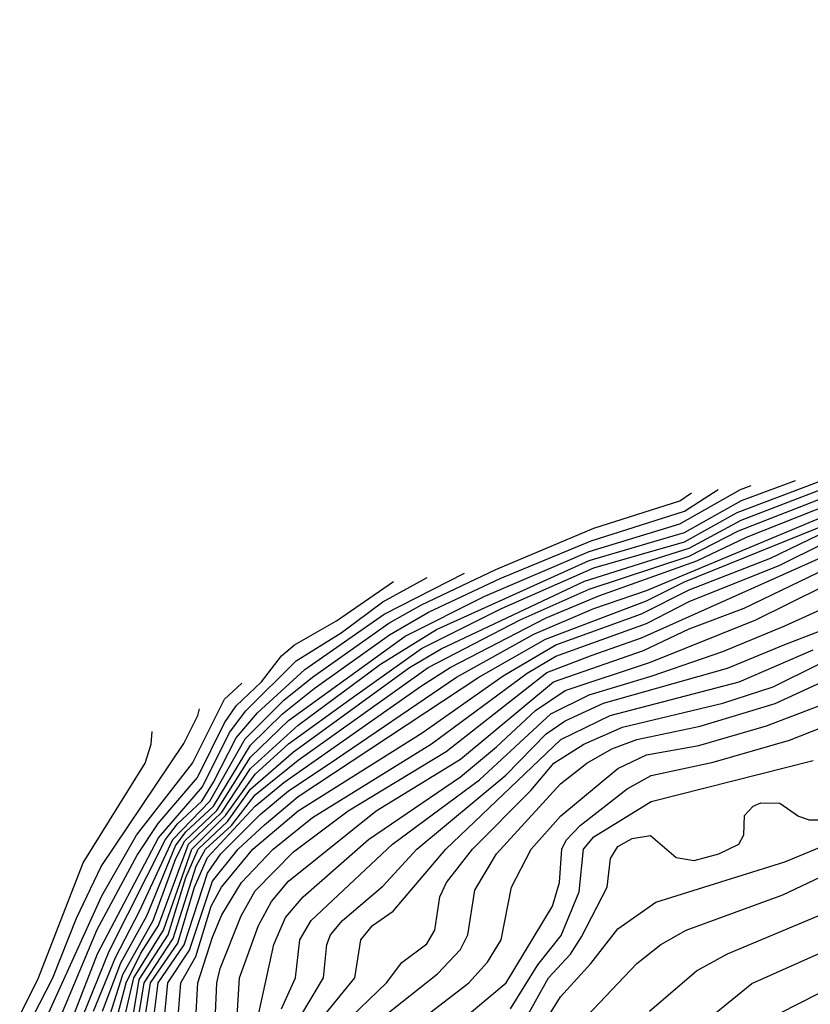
# Model space of a CAD drawing. Extents: x 997028 to 1115134, y 536408 to 618974.
# Tile 329 of 473: x 1029161 to 1030819, y 614470 to 616532. Entities that reach past the tile are written whole.
import ezdxf

# ---------------------------------------------------------------- set-up
doc = ezdxf.new("R2010")
doc.units = 0

msp = doc.modelspace()

# ---------------------------------------------------------------- linework, layer by layer
at = {"layer": '0CON10XD'}
for points in [[(1030679.9, 615299.9), (1030835, 615374.2), (1031081.2, 615478.8), (1031218.3, 615551.7), (1031349.1, 615640.9), (1031505, 615775.3), (1031595, 615840.1), (1031815, 615947), (1031965, 616033.3), (1032035, 616061), (1032105.4, 616074.6), (1032265, 616094.2), (1032476.5, 616183.5), (1032865, 616267.8), (1033024.4, 616325.6), (1033090, 616365), (1033115, 616407.5), (1033124.8, 616455), (1033112.4, 616532.5)], [(1029379.2, 614435), (1029400.2, 614525), (1029462.4, 614625), (1029521.9, 614795), (1029592.9, 614865), (1029655, 614951.9), (1029725, 615015.1), (1029858, 615112), (1030003.3, 615215), (1030171.2, 615298.8), (1030365, 615384), (1030555, 615438.6), (1030665, 615500.2), (1030915, 615594.1)], [(1029382, 614345), (1029411.5, 614521.5), (1029472.1, 614615), (1029509.3, 614735), (1029535.4, 614795), (1029597.1, 614852.9), (1029645, 614920.3), (1029735, 614998.6), (1029978.3, 615175), (1030045, 615214.1), (1030345, 615356.4), (1030564.7, 615425), (1030673.9, 615483.9), (1030942.6, 615587.4)], [(1029346.5, 614435), (1029377.6, 614532.4), (1029440.8, 614645), (1029488.3, 614775), (1029507.6, 614812.4), (1029574.3, 614875.7), (1029645, 614987.7), (1029725, 615064), (1029969.1, 615240.9), (1030136.5, 615325), (1030355, 615418.6), (1030545, 615476), (1030672, 615548), (1030694.6, 615556.3)], [(1029363.5, 614435), (1029384.5, 614514.5), (1029415, 614576.8), (1029452.1, 614635), (1029515.3, 614805), (1029585, 614872.2), (1029645, 614964), (1029745, 615054.8), (1029917.7, 615182.3), (1030034.9, 615255), (1030355, 615399.4), (1030555, 615458.2), (1030674.7, 615525.3), (1030787.9, 615567.3)], [(1029392.9, 614335), (1029421.8, 614515), (1029482.6, 614607.4), (1029531.2, 614758.8), (1029550.6, 614795), (1029605.4, 614844.6), (1029655, 614908.2), (1029745, 614981.5), (1030017.4, 615175), (1030210.4, 615275), (1030355, 615339.5), (1030565, 615408.8), (1030668.4, 615461.6), (1030935, 615565.5)], [(1029315.8, 614455), (1029362.1, 614567.9), (1029412.4, 614665), (1029482.1, 614815), (1029560, 614895), (1029634, 615026), (1029715, 615107), (1029774.8, 615155.2), (1029935, 615268.1), (1030003.2, 615306.8), (1030159.2, 615380.8), (1030365, 615467.1), (1030545, 615524.4), (1030569.3, 615541.5)], [(1029334.4, 614455), (1029373.4, 614556.6), (1029427.6, 614655), (1029488, 614802), (1029509.1, 614830.9), (1029567.6, 614885), (1029645, 615012.9), (1029712, 615078), (1029778.8, 615131.2), (1029936.2, 615243.8), (1030018.5, 615291.5), (1030168.2, 615361.8), (1030359.3, 615440.7), (1030555, 615502.7), (1030625.7, 615548.2)], [(1029407.3, 614335), (1029435.3, 614515), (1029492.3, 614597.7), (1029527.3, 614715), (1029555, 614776.9), (1029655, 614884.7), (1029715, 614934.2), (1030003.3, 615136.7), (1030063.9, 615175), (1030265, 615279.4), (1030375, 615325.3), (1030581, 615399), (1030685, 615448.6), (1030940.7, 615549.3)], [(1029440.4, 614425), (1029451.4, 614515), (1029505.6, 614594.4), (1029554.6, 614744.6), (1029583.1, 614785), (1029665, 614867.3), (1029725, 614917.2), (1029807.8, 614972.2), (1030076.8, 615155), (1030239, 615245), (1030365, 615298.7), (1030475, 615336.7), (1030965, 615541)], [(1029463.8, 614435), (1029471.8, 614515), (1029516.9, 614583.1), (1029565, 614727.9), (1029619.2, 614795), (1029674.1, 614845.9), (1029745.1, 614905), (1030123.7, 615155), (1030263.2, 615235), (1030475, 615314.9), (1030554.9, 615355), (1030953.9, 615516.1)], [(1029492.5, 614435), (1029499, 614515), (1029530.3, 614569.7), (1029562.7, 614675), (1029584, 614715), (1029649.8, 614795), (1029744.7, 614875), (1030005, 615038.4), (1030175, 615157.9), (1030285, 615222.6), (1030465, 615288), (1030565, 615338.1), (1030735, 615404.4), (1030835, 615452.3)], [(1029530.3, 614439.7), (1029534.4, 614515), (1029565, 614610), (1029585, 614657), (1029626.2, 614725), (1029692.4, 614795), (1029775, 614860.8), (1030024.3, 615015.7), (1030225, 615163.3), (1030285, 615199.3), (1030475, 615267.8), (1030565, 615313.6), (1030755, 615389.8), (1030846.3, 615435)], [(1029570.8, 614435), (1029574.5, 614515), (1029581.7, 614545), (1029625.5, 614655), (1029655, 614707.3), (1029735, 614789), (1029849.4, 614875), (1030055, 614999.6), (1030266.4, 615165), (1030361.2, 615201.2), (1030465, 615237.4), (1030907, 615435)], [(1029293.6, 614445), (1029349, 614581), (1029467.1, 614815), (1029492.1, 614847.9), (1029542.7, 614895), (1029567.7, 614935), (1029615, 615027.9), (1029659.4, 615080.6), (1029758.6, 615171.4), (1029925, 615287.2), (1030093.4, 615372.9)], [(1029709.7, 614460.3), (1029739.4, 614525), (1029748.5, 614605), (1029772.3, 614645), (1029942.7, 614805), (1030125, 614940), (1030275, 615077.9), (1030355, 615118), (1030485, 615157.3), (1030635, 615208.6), (1030765, 615262.3), (1031035.2, 615384.8)], [(1029247.2, 614445), (1029323.7, 614626.3), (1029407.7, 614782.3), (1029451.6, 614848.4), (1029534, 614945), (1029590.8, 615059.2), (1029615, 615095.1), (1029667.8, 615145), (1029710, 615200), (1029737.4, 615222.6), (1029825, 615273), (1029944.5, 615355.8)], [(1029269.5, 614435), (1029324.3, 614575.7), (1029451.8, 614818.2), (1029544.4, 614925), (1029601.2, 615038.8), (1029635.5, 615084.5), (1029740.9, 615189.1), (1029835, 615247.9), (1029922.6, 615312.6), (1030015.5, 615364)], [(1029658.9, 614435), (1029693.9, 614595), (1029718.6, 614651.4), (1029755.1, 614694.9), (1029892.3, 614815), (1030085, 614946.2), (1030160.7, 615009.3), (1030242.5, 615085), (1030305, 615127.1), (1030483.4, 615186.6), (1030704.7, 615275.3), (1030845.7, 615345)], [(1029616.9, 614445), (1029622, 614525), (1029661.6, 614635), (1029689.1, 614685), (1029725, 614727.6), (1029908.5, 614875), (1030085, 614983.6), (1030280.1, 615145), (1030469.2, 615210.8), (1030565, 615256.3), (1030679.9, 615299.9)], [(1029748.1, 614441.9), (1029798.2, 614525), (1029805.2, 614595), (1029813, 614615), (1029837.6, 614645), (1029922.5, 614717.5), (1029993.6, 614795), (1030180, 614950), (1030265, 615036.5), (1030305, 615063.4), (1030385, 615100.3), (1030645, 615173.6), (1030765, 615223.4), (1030925.1, 615284.9)], [(1029790.4, 614435), (1029863.4, 614525), (1029876, 614605), (1029901, 614635), (1029944.2, 614665), (1030054.3, 614795), (1030295.4, 615024.6), (1030399.3, 615075), (1030669.7, 615145), (1030825, 615212.3)], [(1029837.3, 614425), (1029930.2, 614515), (1029962.5, 614557.5), (1030015, 614596.4), (1030031.2, 614625), (1030042.1, 614695), (1030056.2, 614725), (1030110.4, 614795), (1030232.7, 614917.3), (1030281.1, 614975), (1030343.8, 615015), (1030425, 615050.4), (1030635, 615100.5), (1030740.7, 615135), (1030835, 615181.5)], [(1029996.7, 614433.3), (1030103, 614515), (1030142.1, 614557.9), (1030170.2, 614605), (1030192.2, 614715), (1030233.7, 614795), (1030295.3, 614864.7), (1030415, 614963.8), (1030475, 614992.2), (1030585, 615012), (1030727, 615053), (1031052.9, 615177.1)], [(1029925.8, 614445.8), (1030036.7, 614533.3), (1030085, 614584.3), (1030100.9, 614615), (1030115, 614709.1), (1030160.4, 614785), (1030295, 614931.6), (1030350.4, 614975), (1030402.6, 615005), (1030455, 615024.7), (1030587.9, 615052.1), (1030745, 615099.9), (1030851.2, 615148.8)], [(1029218.9, 614445), (1029333, 614697), (1029405.7, 614824.3), (1029523.3, 614975), (1029590.8, 615109.2), (1029598.7, 615116.6), (1029626.8, 615142.5)], [(1030013.7, 614375), (1030181.2, 614515), (1030277.9, 614675), (1030292.6, 614725), (1030297.7, 614795), (1030306.6, 614813.4), (1030336, 614844), (1030435, 614920.9), (1030485, 614949), (1030615, 614976.9), (1030775, 615023.1), (1031025, 615121.2)], [(1029189.6, 614445), (1029230.5, 614525), (1029280.1, 614649.9), (1029331.7, 614758.3), (1029505, 615016.3), (1029534.8, 615075), (1029538.3, 615089)], [(1029161, 614445), (1029200.4, 614525), (1029294, 614766), (1029423.9, 614975), (1029436.7, 615015), (1029438.7, 615041)], [(1030190.1, 614459.9), (1030247.7, 614552.3), (1030296.4, 614613.6), (1030334.3, 614705), (1030343, 614795), (1030365, 614820.7), (1030485, 614894.8), (1030825, 614980.8)], [(1030215, 614427.5), (1030269.5, 614525), (1030315.6, 614574.4), (1030338.9, 614611.1), (1030392.8, 614715), (1030399.8, 614775), (1030415, 614800.6), (1030445, 614817.1), (1030483.4, 614823.4), (1030537.5, 614777.5), (1030575, 614770.8), (1030626.7, 614785), (1030668.5, 614805), (1030679.1, 614825), (1030680.9, 614865), (1030699.1, 614885), (1030715, 614891.6), (1030755, 614890.8), (1030793.9, 614863.9), (1030816.3, 614856.3), (1030845, 614856.2)], [(1030226, 614374), (1030295, 614485.2), (1030358.3, 614555), (1030415, 614627.8), (1030495, 614683.8), (1030765, 614768.4), (1030975.1, 614854.9)], [(1030349.8, 614445), (1030454.7, 614555), (1030505.2, 614594.8), (1030558.2, 614625), (1030761, 614699), (1030935, 614781.2)], [(1030481.3, 614455), (1030579.9, 614540.1), (1030645, 614575.7), (1030835, 614654.8)], [(1030613.5, 614446.5), (1030696.4, 614513.6), (1030845, 614579.4)], [(1030755, 614451.1), (1030955, 614553)]]:
    msp.add_lwpolyline(points, dxfattribs=at)

doc.saveas('drawing.dxf')
